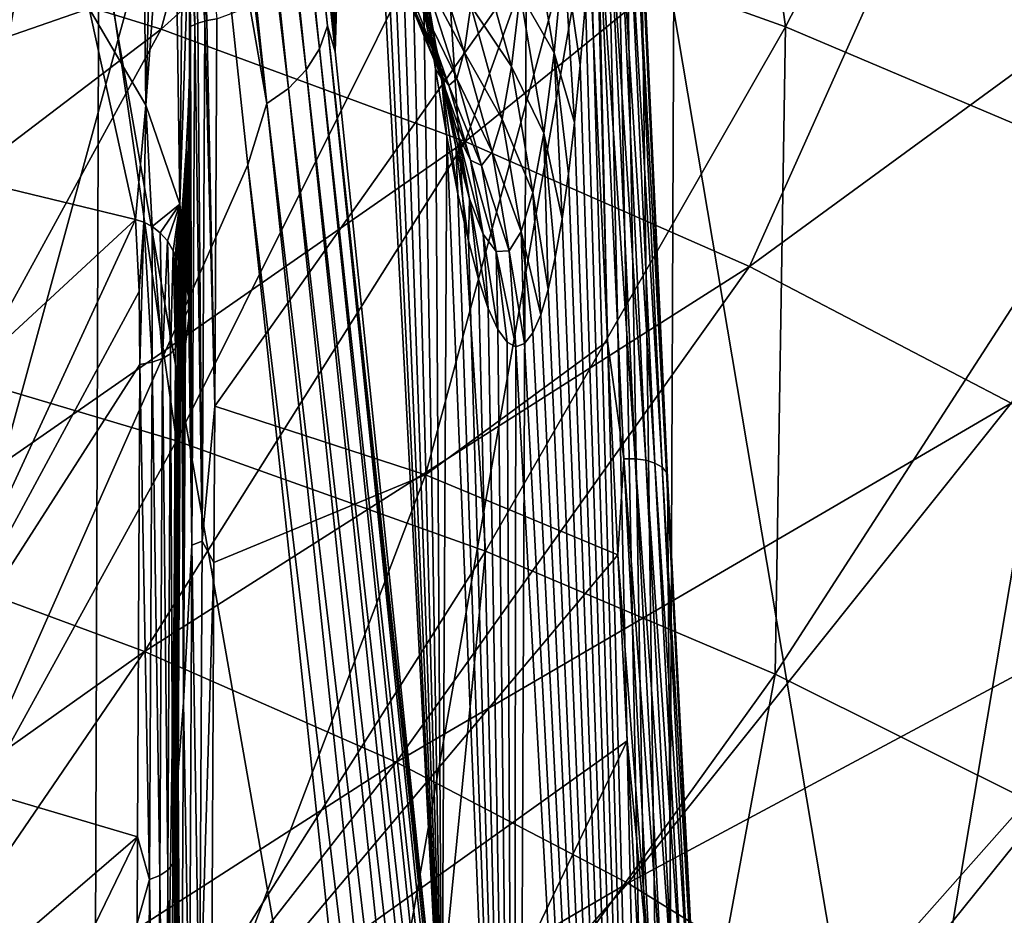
# Model space of a CAD drawing. Header units: metres. Extents: x -109 to 109, y -78 to 121.
# Tile 538 of 656: x 8.86 to 12.56, y -59.99 to -56.63. Entities that reach past the tile are written whole.
import ezdxf

# ---------------------------------------------------------------- set-up
doc = ezdxf.new("R2010")
doc.units = ezdxf.units.M
doc.layers.add('solid_508554_SW0001', color=7, linetype='CONTINUOUS')

msp = doc.modelspace()

# ---------------------------------------------------------------- linework, layer by layer
at = {"layer": 'solid_508554_SW0001'}
for points in [[(9.482162, -48.227459, 87.165573), (9.352147, -50.040787, 91.257034), (10.044159, -56.74786, 78.913239)], [(9.664491, -49.976128, 83.902611), (9.482162, -48.227459, 87.165573), (10.044159, -56.74786, 78.913239)], [(9.68213, -50.145485, 83.587029), (9.664491, -49.976128, 83.902611), (10.044159, -56.74786, 78.913239)], [(9.34101, -50.133919, 91.306923), (10.044159, -56.74786, 78.913239), (9.352147, -50.040787, 91.257034)], [(9.34101, -50.133919, 91.306923), (9.307832, -50.223396, 91.353592), (10.014858, -56.649944, 79.302834)], [(9.34101, -50.133919, 91.306923), (10.014858, -56.649944, 79.302834), (10.044159, -56.74786, 78.913239)], [(9.829929, -51.566532, 80.944054), (9.68213, -50.145485, 83.587029), (10.044159, -56.74786, 78.913239)], [(9.307832, -50.223396, 91.353592), (9.254109, -50.305191, 91.394943), (9.984291, -56.736366, 79.348106)], [(9.307832, -50.223396, 91.353592), (9.984291, -56.736366, 79.348106), (10.014858, -56.649944, 79.302834)], [(9.254109, -50.305191, 91.394943), (9.182268, -50.375599, 91.429108), (9.934544, -56.815979, 79.388603)], [(9.254109, -50.305191, 91.394943), (9.934544, -56.815979, 79.388603), (9.984291, -56.736366, 79.348106)], [(9.182268, -50.375599, 91.429108), (9.095551, -50.43145, 91.454536), (9.867697, -56.885456, 79.42263)], [(9.182268, -50.375599, 91.429108), (9.867697, -56.885456, 79.42263), (9.934544, -56.815979, 79.388603)], [(9.095551, -50.43145, 91.454536), (8.997873, -50.470222, 91.470093), (9.786544, -56.941887, 79.448769)], [(9.095551, -50.43145, 91.454536), (9.786544, -56.941887, 79.448769), (9.867697, -56.885456, 79.42263)], [(9.786544, -56.941887, 79.448769), (8.997873, -50.470222, 91.470093), (9.541715, -55.548195, 82.108078)], [(9.979864, -53.01313, 78.265793), (9.829929, -51.566532, 80.944054), (10.044159, -56.74786, 78.913239)], [(12.688674, -64.726143, 11.992263), (12.748686, -52.867466, 5.025629), (10.775651, -53.381012, 4.136139)], [(10.115058, -54.322506, 75.853722), (9.979864, -53.01313, 78.265793), (10.044159, -56.74786, 78.913239)], [(10.724933, -65.237274, 11.106962), (10.775651, -53.381012, 4.136139), (8.720603, -53.806625, 3.398955)], [(10.724933, -65.237274, 11.106962), (12.688674, -64.726143, 11.992263), (10.775651, -53.381012, 4.136139)], [(8.679568, -65.660881, 10.373251), (10.724933, -65.237274, 11.106962), (8.720603, -53.806625, 3.398955)], [(13.410304, -53.834091, 3.361856), (13.350452, -65.957642, 10.485083), (11.275637, -66.48069, 9.579135)], [(11.326177, -54.359486, 2.451842), (13.410304, -53.834091, 3.361856), (11.275637, -66.48069, 9.579135)], [(11.099886, -53.97662, 52.583096), (11.078822, -54.72551, 53.5084), (11.372429, -69.550896, 55.179344)], [(11.193978, -56.206467, 51.664692), (11.099886, -53.97662, 52.583096), (11.372429, -69.550896, 55.179344)], [(10.451818, -56.194466, 50.916443), (11.7372, -56.653336, 50.121651), (11.390807, -54.106728, 51.370655)], [(11.7372, -56.653336, 50.121651), (12.791667, -54.606823, 50.504459), (11.390807, -54.106728, 51.370655)], [(10.115058, -54.322506, 75.853722), (10.044159, -56.74786, 78.913239), (10.444366, -60.625729, 71.773949)], [(10.165842, -54.804756, 74.942108), (10.115058, -54.322506, 75.853722), (10.444366, -60.625729, 71.773949)], [(11.326177, -54.359486, 2.451842), (11.275637, -66.48069, 9.579135), (9.11958, -66.913872, 8.828834)], [(9.160439, -54.794617, 1.698173), (11.326177, -54.359486, 2.451842), (9.11958, -66.913872, 8.828834)], [(9.97597, -54.472874, 49.527542), (9.388727, -56.662041, 48.753876), (8.176859, -56.288952, 49.400082)], [(9.97597, -54.472874, 49.527542), (11.302234, -54.93721, 48.723183), (9.388727, -56.662041, 48.753876)], [(11.7372, -56.653336, 50.121651), (12.942405, -57.163715, 49.237652), (12.791667, -54.606823, 50.504459)], [(11.078822, -54.72551, 53.5084), (11.052649, -55.411457, 54.517117), (11.372429, -69.550896, 55.179344)], [(9.160439, -54.794617, 1.698173), (9.11958, -66.913872, 8.828834), (6.897811, -67.254082, 8.239582)], [(6.928705, -55.136349, 1.10628), (9.160439, -54.794617, 1.698173), (6.897811, -67.254082, 8.239582)], [(9.118348, -56.585117, 54.511395), (9.306941, -54.804344, 52.766537), (9.331968, -56.947769, 53.882511)], [(9.331968, -56.947769, 53.882511), (9.306941, -54.804344, 52.766537), (9.378505, -55.166744, 52.604462)], [(10.221608, -55.306911, 73.925278), (10.165842, -54.804756, 74.942108), (10.444366, -60.625729, 71.773949)], [(11.302234, -54.93721, 48.723183), (10.532949, -57.085171, 48.020988), (9.388727, -56.662041, 48.753876)], [(11.302234, -54.93721, 48.723183), (12.542516, -55.457645, 47.821762), (10.532949, -57.085171, 48.020988)], [(9.331968, -56.947769, 53.882511), (9.378505, -55.166744, 52.604462), (9.433879, -55.534096, 52.440079)], [(10.276348, -55.769417, 72.909622), (10.221608, -55.306911, 73.925278), (10.444366, -60.625729, 71.773949)], [(11.052649, -55.411457, 54.517117), (11.021405, -56.025562, 55.603176), (11.372429, -69.550896, 55.179344)], [(8.221022, -57.845062, 50.938053), (9.095041, -55.790234, 51.616592), (7.676135, -55.443401, 52.217319)], [(12.542516, -55.457645, 47.821762), (11.601282, -57.555298, 47.206707), (10.532949, -57.085171, 48.020988)], [(12.542516, -55.457645, 47.821762), (13.687381, -56.03014, 46.830173), (11.601282, -57.555298, 47.206707)], [(9.331968, -56.947769, 53.882511), (9.433879, -55.534096, 52.440079), (9.459848, -57.320721, 53.23576)], [(9.459848, -57.320721, 53.23576), (9.433879, -55.534096, 52.440079), (9.472715, -55.9053, 52.273834)], [(8.099108, -60.822842, 73.786934), (9.541715, -55.548195, 82.108078), (7.669539, -55.844707, 82.760269)], [(8.099108, -60.822842, 73.786934), (9.714724, -57.172482, 79.116737), (9.541715, -55.548195, 82.108078)], [(9.786544, -56.941887, 79.448769), (9.541715, -55.548195, 82.108078), (9.714724, -57.172482, 79.116737)], [(8.221022, -57.845062, 50.938053), (9.447415, -58.210449, 50.305187), (9.095041, -55.790234, 51.616592)], [(9.447415, -58.210449, 50.305187), (10.451818, -56.194466, 50.916443), (9.095041, -55.790234, 51.616592)], [(10.327589, -56.171318, 71.940979), (10.276348, -55.769417, 72.909622), (10.444366, -60.625729, 71.773949)], [(9.459848, -57.320721, 53.23576), (9.472715, -55.9053, 52.273834), (9.49472, -56.278816, 52.106392)], [(11.021405, -56.025562, 55.603176), (11.003884, -56.303486, 56.173893), (11.372429, -69.550896, 55.179344)], [(13.687381, -56.03014, 46.830173), (12.586027, -58.069027, 46.316898), (11.601282, -57.555298, 47.206707)], [(9.504766, -56.069607, 52.175545), (9.515678, -56.64513, 51.920849), (9.49472, -56.278816, 52.106392)], [(9.504766, -56.069607, 52.175545), (9.527313, -56.64043, 51.910366), (9.515678, -56.64513, 51.920849)], [(9.504766, -56.069607, 52.175545), (9.553701, -56.632168, 51.891869), (9.527313, -56.64043, 51.910366)], [(9.54632, -56.09684, 52.130287), (9.553701, -56.632168, 51.891869), (9.504766, -56.069607, 52.175545)], [(9.54632, -56.09684, 52.130287), (9.598312, -56.623516, 51.872284), (9.560645, -56.630436, 51.887966)], [(9.54632, -56.09684, 52.130287), (9.560645, -56.630436, 51.887966), (9.553701, -56.632168, 51.891869)], [(10.987367, -56.104626, 51.553188), (10.383204, -58.337364, 50.706192), (9.590728, -58.079418, 51.159874)], [(9.598312, -56.623516, 51.872284), (10.987367, -56.104626, 51.553188), (9.590728, -58.079418, 51.159874)], [(10.987367, -56.104626, 51.553188), (11.067251, -57.835297, 50.680824), (10.383204, -58.337364, 50.706192)], [(11.030313, -56.147701, 51.522621), (11.067251, -57.835297, 50.680824), (10.987367, -56.104626, 51.553188)], [(11.030313, -56.147701, 51.522621), (11.072387, -56.147022, 51.525188), (11.171844, -58.277546, 50.423794)], [(11.129767, -58.27816, 50.421261), (11.067251, -57.835297, 50.680824), (11.030313, -56.147701, 51.522621)], [(11.129767, -58.27816, 50.421261), (11.030313, -56.147701, 51.522621), (11.171844, -58.277546, 50.423794)], [(11.072387, -56.147022, 51.525188), (11.11223, -56.151318, 51.538277), (11.211733, -58.282803, 50.436382)], [(11.171844, -58.277546, 50.423794), (11.072387, -56.147022, 51.525188), (11.211733, -58.282803, 50.436382)], [(11.11223, -56.151318, 51.538277), (11.146696, -56.160248, 51.560852), (11.246283, -58.293514, 50.458038)], [(11.211733, -58.282803, 50.436382), (11.11223, -56.151318, 51.538277), (11.246283, -58.293514, 50.458038)], [(11.146696, -56.160248, 51.560852), (11.173063, -56.173107, 51.591129), (11.272764, -58.308838, 50.487041)], [(11.246283, -58.293514, 50.458038), (11.146696, -56.160248, 51.560852), (11.272764, -58.308838, 50.487041)], [(9.447415, -58.210449, 50.305187), (10.609273, -58.625225, 49.586777), (10.451818, -56.194466, 50.916443)], [(10.375432, -56.516159, 71.01902), (10.327589, -56.171318, 71.940979), (10.444366, -60.625729, 71.773949)], [(10.609273, -58.625225, 49.586777), (11.7372, -56.653336, 50.121651), (10.451818, -56.194466, 50.916443)], [(10.767716, -56.177917, 58.9119), (10.738853, -56.528915, 60.013329), (10.867495, -56.751518, 58.965721)], [(10.767716, -56.177917, 58.9119), (10.867495, -56.751518, 58.965721), (10.903313, -56.369389, 57.851429)], [(11.173063, -56.173107, 51.591129), (11.189247, -56.188877, 51.626717), (11.289086, -58.327557, 50.521107)], [(11.272764, -58.308838, 50.487041), (11.173063, -56.173107, 51.591129), (11.289086, -58.327557, 50.521107)], [(11.289086, -58.327557, 50.521107), (11.189247, -56.188877, 51.626717), (11.193978, -56.206467, 51.664692)], [(11.293975, -58.348488, 50.557323), (11.193978, -56.206467, 51.664692), (11.372429, -69.550896, 55.179344)], [(11.289086, -58.327557, 50.521107), (11.193978, -56.206467, 51.664692), (11.293975, -58.348488, 50.557323)], [(8.821413, -56.236935, 55.115189), (9.118348, -56.585117, 54.511395), (7.840902, -57.026642, 53.745728)], [(9.459848, -57.320721, 53.23576), (9.49472, -56.278816, 52.106392), (9.500011, -57.698299, 52.580986)], [(9.49472, -56.278816, 52.106392), (9.515678, -56.64513, 51.920849), (9.499743, -56.653038, 51.938538)], [(9.500011, -57.698299, 52.580986), (9.49472, -56.278816, 52.106392), (9.499743, -56.653038, 51.938538)], [(10.320764, -56.26799, 70.239197), (10.364623, -56.399162, 70.361763), (10.414063, -56.68446, 69.228157)], [(10.362306, -56.52322, 69.091148), (10.320764, -56.26799, 70.239197), (10.414063, -56.68446, 69.228157)], [(10.383475, -56.280163, 62.629124), (10.37518, -56.456474, 63.713348), (10.528964, -56.748245, 63.288456)], [(10.383475, -56.280163, 62.629124), (10.528964, -56.748245, 63.288456), (10.553455, -56.574413, 62.147541)], [(7.240581, -58.296356, 48.623764), (8.176859, -56.288952, 49.400082), (9.388727, -56.662041, 48.753876)], [(11.003884, -56.303486, 56.173893), (10.985074, -56.561272, 56.76321), (11.372429, -69.550896, 55.179344)], [(10.574419, -56.325428, 61.026619), (10.553455, -56.574413, 62.147541), (10.706891, -56.80283, 61.138363)], [(10.574419, -56.325428, 61.026619), (10.706891, -56.80283, 61.138363), (10.738853, -56.528915, 60.013329)], [(10.903313, -56.369389, 57.851429), (10.867495, -56.751518, 58.965721), (10.943541, -57.013496, 57.996975)], [(10.903313, -56.369389, 57.851429), (10.943541, -57.013496, 57.996975), (10.96496, -56.798229, 57.371048)], [(10.903313, -56.369389, 57.851429), (10.96496, -56.798229, 57.371048), (10.985074, -56.561272, 56.76321)], [(10.364623, -56.399162, 70.361763), (10.390007, -56.531879, 70.480499), (10.444088, -56.846401, 69.361122)], [(10.414063, -56.68446, 69.228157), (10.364623, -56.399162, 70.361763), (10.444088, -56.846401, 69.361122)], [(10.37518, -56.456474, 63.713348), (10.363256, -56.564335, 64.812904), (10.501255, -56.848145, 64.442955)], [(10.37518, -56.456474, 63.713348), (10.501255, -56.848145, 64.442955), (10.528964, -56.748245, 63.288456)], [(10.306688, -56.475639, 68.155258), (10.362306, -56.52322, 69.091148), (10.401143, -56.710907, 67.933418)], [(10.329073, -56.573788, 67.03817), (10.306688, -56.475639, 68.155258), (10.401143, -56.710907, 67.933418)], [(10.362306, -56.52322, 69.091148), (10.414063, -56.68446, 69.228157), (10.461874, -56.907455, 68.081863)], [(10.401143, -56.710907, 67.933418), (10.362306, -56.52322, 69.091148), (10.461874, -56.907455, 68.081863)], [(10.420683, -56.812897, 70.130074), (10.375432, -56.516159, 71.01902), (10.444366, -60.625729, 71.773949)], [(10.390007, -56.531879, 70.480499), (10.375432, -56.516159, 71.01902), (10.420683, -56.812897, 70.130074)], [(10.444088, -56.846401, 69.361122), (10.390007, -56.531879, 70.480499), (10.420683, -56.812897, 70.130074)], [(10.738853, -56.528915, 60.013329), (10.706891, -56.80283, 61.138363), (10.828723, -57.053173, 60.102123)], [(10.738853, -56.528915, 60.013329), (10.828723, -57.053173, 60.102123), (10.867495, -56.751518, 58.965721)], [(10.329073, -56.573788, 67.03817), (10.401143, -56.710907, 67.933418), (10.437274, -56.828701, 66.769958)], [(10.347903, -56.603497, 65.922615), (10.329073, -56.573788, 67.03817), (10.437274, -56.828701, 66.769958)], [(10.363256, -56.564335, 64.812904), (10.347903, -56.603497, 65.922615), (10.470663, -56.874813, 65.605003)], [(10.363256, -56.564335, 64.812904), (10.470663, -56.874813, 65.605003), (10.501255, -56.848145, 64.442955)], [(10.553455, -56.574413, 62.147541), (10.528964, -56.748245, 63.288456), (10.672011, -57.00061, 62.2813)], [(10.553455, -56.574413, 62.147541), (10.672011, -57.00061, 62.2813), (10.706891, -56.80283, 61.138363)], [(10.985074, -56.561272, 56.76321), (10.96496, -56.798229, 57.371048), (11.372429, -69.550896, 55.179344)], [(9.118348, -56.585117, 54.511395), (9.292407, -57.37772, 53.136913), (7.840902, -57.026642, 53.745728)], [(9.118348, -56.585117, 54.511395), (9.331968, -56.947769, 53.882511), (9.292407, -57.37772, 53.136913)], [(10.347903, -56.603497, 65.922615), (10.437274, -56.828701, 66.769958), (10.470663, -56.874813, 65.605003)], [(9.499743, -56.653038, 51.938538), (9.515678, -56.64513, 51.920849), (9.505159, -58.602764, 50.938957)], [(9.543194, -58.587616, 50.911076), (9.505159, -58.602764, 50.938957), (9.515678, -56.64513, 51.920849)], [(9.527313, -56.64043, 51.910366), (9.543194, -58.587616, 50.911076), (9.515678, -56.64513, 51.920849)], [(9.527313, -56.64043, 51.910366), (9.553701, -56.632168, 51.891869), (9.543194, -58.587616, 50.911076)], [(9.543194, -58.587616, 50.911076), (9.553701, -56.632168, 51.891869), (9.590728, -58.079418, 51.159874)], [(9.553701, -56.632168, 51.891869), (9.560645, -56.630436, 51.887966), (9.590728, -58.079418, 51.159874)], [(9.560645, -56.630436, 51.887966), (9.598312, -56.623516, 51.872284), (9.590728, -58.079418, 51.159874)], [(10.014858, -56.649944, 79.302834), (9.984291, -56.736366, 79.348106), (10.689441, -63.176216, 67.273369)], [(10.014858, -56.649944, 79.302834), (10.715613, -63.249142, 66.93235), (10.444366, -60.625729, 71.773949)], [(10.014858, -56.649944, 79.302834), (10.689441, -63.176216, 67.273369), (10.715613, -63.249142, 66.93235)], [(10.014858, -56.649944, 79.302834), (10.444366, -60.625729, 71.773949), (10.044159, -56.74786, 78.913239)], [(8.313686, -58.626728, 48.051548), (7.240581, -58.296356, 48.623764), (9.388727, -56.662041, 48.753876)], [(8.313686, -58.626728, 48.051548), (9.388727, -56.662041, 48.753876), (10.532949, -57.085171, 48.020988)], [(9.496223, -56.831264, 51.860748), (9.499743, -56.653038, 51.938538), (9.505159, -58.602764, 50.938957)], [(9.500011, -57.698299, 52.580986), (9.499743, -56.653038, 51.938538), (9.496223, -56.831264, 51.860748)], [(10.414063, -56.68446, 69.228157), (10.444088, -56.846401, 69.361122), (10.497259, -57.103752, 68.226425)], [(10.461874, -56.907455, 68.081863), (10.414063, -56.68446, 69.228157), (10.497259, -57.103752, 68.226425)], [(10.609273, -58.625225, 49.586777), (11.698659, -59.086555, 48.787724), (11.7372, -56.653336, 50.121651)], [(11.698659, -59.086555, 48.787724), (12.942405, -57.163715, 49.237652), (11.7372, -56.653336, 50.121651)], [(10.401143, -56.710907, 67.933418), (10.461874, -56.907455, 68.081863), (10.507947, -57.065128, 66.925949)], [(10.437274, -56.828701, 66.769958), (10.401143, -56.710907, 67.933418), (10.507947, -57.065128, 66.925949)], [(9.984291, -56.736366, 79.348106), (9.934544, -56.815979, 79.388603), (10.660881, -63.259533, 67.316826)], [(9.984291, -56.736366, 79.348106), (10.660881, -63.259533, 67.316826), (10.689441, -63.176216, 67.273369)], [(10.528964, -56.748245, 63.288456), (10.501255, -56.848145, 64.442955), (10.634392, -57.12394, 63.436943)], [(10.528964, -56.748245, 63.288456), (10.634392, -57.12394, 63.436943), (10.672011, -57.00061, 62.2813)], [(10.867495, -56.751518, 58.965721), (10.828723, -57.053173, 60.102123), (10.896749, -57.375793, 59.302074)], [(10.867495, -56.751518, 58.965721), (10.896749, -57.375793, 59.302074), (10.920806, -57.206284, 58.640732)], [(10.867495, -56.751518, 58.965721), (10.920806, -57.206284, 58.640732), (10.943541, -57.013496, 57.996975)], [(10.96496, -56.798229, 57.371048), (10.943541, -57.013496, 57.996975), (11.372429, -69.550896, 55.179344)], [(9.490745, -56.976269, 51.801033), (9.496223, -56.831264, 51.860748), (9.505159, -58.602764, 50.938957)], [(9.500011, -57.698299, 52.580986), (9.496223, -56.831264, 51.860748), (9.490745, -56.976269, 51.801033)], [(9.934544, -56.815979, 79.388603), (9.867697, -56.885456, 79.42263), (10.614527, -63.336754, 67.355988)], [(9.934544, -56.815979, 79.388603), (10.614527, -63.336754, 67.355988), (10.660881, -63.259533, 67.316826)], [(10.463776, -57.066635, 69.266869), (10.420683, -56.812897, 70.130074), (10.444366, -60.625729, 71.773949)], [(10.444088, -56.846401, 69.361122), (10.420683, -56.812897, 70.130074), (10.463776, -57.066635, 69.266869)], [(10.437274, -56.828701, 66.769958), (10.507947, -57.065128, 66.925949), (10.552154, -57.15493, 65.763885)], [(10.470663, -56.874813, 65.605003), (10.437274, -56.828701, 66.769958), (10.552154, -57.15493, 65.763885)], [(10.706891, -56.80283, 61.138363), (10.672011, -57.00061, 62.2813), (10.787285, -57.276176, 61.254463)], [(10.706891, -56.80283, 61.138363), (10.787285, -57.276176, 61.254463), (10.828723, -57.053173, 60.102123)], [(10.444088, -56.846401, 69.361122), (10.463776, -57.066635, 69.266869), (10.505005, -57.280964, 68.424599)], [(10.497259, -57.103752, 68.226425), (10.444088, -56.846401, 69.361122), (10.505005, -57.280964, 68.424599)], [(10.501255, -56.848145, 64.442955), (10.470663, -56.874813, 65.605003), (10.594352, -57.174957, 64.59951)], [(10.501255, -56.848145, 64.442955), (10.594352, -57.174957, 64.59951), (10.634392, -57.12394, 63.436943)], [(9.867697, -56.885456, 79.42263), (9.786544, -56.941887, 79.448769), (10.552168, -63.404903, 67.389351)], [(9.867697, -56.885456, 79.42263), (10.552168, -63.404903, 67.389351), (10.614527, -63.336754, 67.355988)], [(10.461874, -56.907455, 68.081863), (10.497259, -57.103752, 68.226425), (10.549364, -57.300327, 67.078575)], [(10.507947, -57.065128, 66.925949), (10.461874, -56.907455, 68.081863), (10.549364, -57.300327, 67.078575)], [(10.470663, -56.874813, 65.605003), (10.552154, -57.15493, 65.763885), (10.594352, -57.174957, 64.59951)], [(9.331968, -56.947769, 53.882511), (9.323502, -57.38842, 53.118359), (9.292407, -57.37772, 53.136913)], [(9.331968, -56.947769, 53.882511), (9.355133, -57.4048, 53.089951), (9.323502, -57.38842, 53.118359)], [(9.331968, -56.947769, 53.882511), (9.459848, -57.320721, 53.23576), (9.355133, -57.4048, 53.089951)], [(9.786544, -56.941887, 79.448769), (9.714724, -57.172482, 79.116737), (10.476211, -63.461349, 67.415627)], [(9.786544, -56.941887, 79.448769), (10.476211, -63.461349, 67.415627), (10.552168, -63.404903, 67.389351)], [(9.490745, -56.976269, 51.801033), (9.505159, -58.602764, 50.938957), (9.484683, -57.094719, 51.75526)], [(9.500011, -57.698299, 52.580986), (9.490745, -56.976269, 51.801033), (9.484683, -57.094719, 51.75526)], [(10.672011, -57.00061, 62.2813), (10.634392, -57.12394, 63.436943), (10.743448, -57.42281, 62.417282)], [(10.672011, -57.00061, 62.2813), (10.743448, -57.42281, 62.417282), (10.787285, -57.276176, 61.254463)], [(10.943541, -57.013496, 57.996975), (10.920806, -57.206284, 58.640732), (11.372429, -69.550896, 55.179344)], [(7.351829, -59.171783, 52.836864), (7.840902, -57.026642, 53.745728), (9.292407, -57.37772, 53.136913)], [(10.828723, -57.053173, 60.102123), (10.787285, -57.276176, 61.254463), (10.844644, -57.641582, 60.675987)], [(10.828723, -57.053173, 60.102123), (10.844644, -57.641582, 60.675987), (10.871363, -57.521179, 59.980625)], [(10.828723, -57.053173, 60.102123), (10.871363, -57.521179, 59.980625), (10.896749, -57.375793, 59.302074)], [(9.326892, -59.001408, 47.402584), (8.313686, -58.626728, 48.051548), (10.532949, -57.085171, 48.020988)], [(9.326892, -59.001408, 47.402584), (10.532949, -57.085171, 48.020988), (11.601282, -57.555298, 47.206707)], [(9.505159, -58.602764, 50.938957), (9.484192, -57.10331, 51.752071), (9.484683, -57.094719, 51.75526)], [(9.500011, -57.698299, 52.580986), (9.484683, -57.094719, 51.75526), (9.484192, -57.10331, 51.752071)], [(10.463776, -57.066635, 69.266869), (10.444366, -60.625729, 71.773949), (10.715613, -63.249142, 66.93235)], [(10.505005, -57.280964, 68.424599), (10.463776, -57.066635, 69.266869), (10.715613, -63.249142, 66.93235)], [(10.507947, -57.065128, 66.925949), (10.549364, -57.300327, 67.078575), (10.600227, -57.432907, 65.920288)], [(10.552154, -57.15493, 65.763885), (10.507947, -57.065128, 66.925949), (10.600227, -57.432907, 65.920288)], [(9.478787, -57.191669, 51.720531), (9.484192, -57.10331, 51.752071), (9.473175, -59.193909, 50.650757)], [(9.505159, -58.602764, 50.938957), (9.473175, -59.193909, 50.650757), (9.484192, -57.10331, 51.752071)], [(9.500011, -57.698299, 52.580986), (9.484192, -57.10331, 51.752071), (9.478787, -57.191669, 51.720531)], [(10.497259, -57.103752, 68.226425), (10.505005, -57.280964, 68.424599), (10.544614, -57.458714, 67.599205)], [(10.549364, -57.300327, 67.078575), (10.497259, -57.103752, 68.226425), (10.544614, -57.458714, 67.599205)], [(10.634392, -57.12394, 63.436943), (10.594352, -57.174957, 64.59951), (10.697478, -57.496075, 63.585682)], [(10.634392, -57.12394, 63.436943), (10.697478, -57.496075, 63.585682), (10.743448, -57.42281, 62.417282)], [(10.552154, -57.15493, 65.763885), (10.600227, -57.432907, 65.920288), (10.649663, -57.498837, 64.754776)], [(10.594352, -57.174957, 64.59951), (10.552154, -57.15493, 65.763885), (10.649663, -57.498837, 64.754776)], [(11.698659, -59.086555, 48.787724), (12.708132, -59.591293, 47.913498), (12.942405, -57.163715, 49.237652)], [(8.099108, -60.822842, 73.786934), (10.047925, -60.302502, 73.349113), (9.714724, -57.172482, 79.116737)], [(9.473443, -57.271126, 51.694622), (9.478787, -57.191669, 51.720531), (9.473175, -59.193909, 50.650757)], [(9.500011, -57.698299, 52.580986), (9.478787, -57.191669, 51.720531), (9.473443, -57.271126, 51.694622)], [(10.476211, -63.461349, 67.415627), (9.714724, -57.172482, 79.116737), (10.047925, -60.302502, 73.349113)], [(10.594352, -57.174957, 64.59951), (10.649663, -57.498837, 64.754776), (10.697478, -57.496075, 63.585682)], [(10.920806, -57.206284, 58.640732), (10.896749, -57.375793, 59.302074), (11.372429, -69.550896, 55.179344)], [(9.468827, -57.33622, 51.675854), (9.473443, -57.271126, 51.694622), (9.473175, -59.193909, 50.650757)], [(9.500011, -57.698299, 52.580986), (9.473443, -57.271126, 51.694622), (9.468827, -57.33622, 51.675854)], [(10.544614, -57.458714, 67.599205), (10.505005, -57.280964, 68.424599), (10.715613, -63.249142, 66.93235)], [(10.787285, -57.276176, 61.254463), (10.743448, -57.42281, 62.417282), (10.816569, -57.736176, 61.388206)], [(10.787285, -57.276176, 61.254463), (10.816569, -57.736176, 61.388206), (10.844644, -57.641582, 60.675987)], [(10.549364, -57.300327, 67.078575), (10.544614, -57.458714, 67.599205), (10.582775, -57.601948, 66.787811)], [(10.549364, -57.300327, 67.078575), (10.582775, -57.601948, 66.787811), (10.619654, -57.712311, 65.987511)], [(10.600227, -57.432907, 65.920288), (10.549364, -57.300327, 67.078575), (10.619654, -57.712311, 65.987511)], [(9.459848, -57.320721, 53.23576), (9.38561, -57.427597, 53.050423), (9.355133, -57.4048, 53.089951)], [(9.459848, -57.320721, 53.23576), (9.413069, -57.457729, 52.998165), (9.38561, -57.427597, 53.050423)], [(9.459848, -57.320721, 53.23576), (9.434801, -57.496391, 52.931118), (9.413069, -57.457729, 52.998165)], [(9.459848, -57.320721, 53.23576), (9.441958, -57.518597, 52.892612), (9.434801, -57.496391, 52.931118)], [(9.459848, -57.320721, 53.23576), (9.445969, -57.542454, 52.851246), (9.441958, -57.518597, 52.892612)], [(9.459848, -57.320721, 53.23576), (9.450493, -57.612068, 52.730522), (9.445969, -57.542454, 52.851246)], [(9.459848, -57.320721, 53.23576), (9.452003, -57.681786, 52.609619), (9.450493, -57.612068, 52.730522)], [(9.459848, -57.320721, 53.23576), (9.452003, -58.07579, 51.926369), (9.452003, -57.681786, 52.609619)], [(9.459848, -57.320721, 53.23576), (9.500011, -57.698299, 52.580986), (9.452003, -58.07579, 51.926369)], [(9.468827, -57.33622, 51.675854), (9.473175, -59.193909, 50.650757), (9.464993, -57.389496, 51.662926)], [(9.500011, -57.698299, 52.580986), (9.468827, -57.33622, 51.675854), (9.464993, -57.389496, 51.662926)], [(8.350492, -59.417507, 52.410748), (7.351829, -59.171783, 52.836864), (9.292407, -57.37772, 53.136913)], [(9.305959, -57.649315, 53.004864), (8.350492, -59.417507, 52.410748), (9.292407, -57.37772, 53.136913)], [(9.323502, -57.38842, 53.118359), (9.305959, -57.649315, 53.004864), (9.292407, -57.37772, 53.136913)], [(9.323502, -57.38842, 53.118359), (9.309519, -57.922729, 52.871986), (9.305959, -57.649315, 53.004864)], [(9.323502, -57.38842, 53.118359), (9.355413, -57.913822, 52.853138), (9.309519, -57.922729, 52.871986)], [(9.323502, -57.38842, 53.118359), (9.355133, -57.4048, 53.089951), (9.355413, -57.913822, 52.853138)], [(9.473175, -59.193909, 50.650757), (9.464367, -57.398258, 51.661087), (9.464993, -57.389496, 51.662926)], [(9.500011, -57.698299, 52.580986), (9.464993, -57.389496, 51.662926), (9.464367, -57.398258, 51.661087)], [(10.896749, -57.375793, 59.302074), (10.871363, -57.521179, 59.980625), (11.372429, -69.550896, 55.179344)], [(9.355133, -57.4048, 53.089951), (9.394672, -57.900143, 52.824543), (9.355413, -57.913822, 52.853138)], [(9.355133, -57.4048, 53.089951), (9.38561, -57.427597, 53.050423), (9.394672, -57.900143, 52.824543)], [(9.38561, -57.427597, 53.050423), (9.413069, -57.457729, 52.998165), (9.394672, -57.900143, 52.824543)], [(9.461936, -57.432976, 51.654896), (9.464367, -57.398258, 51.661087), (9.453662, -59.454136, 50.551334)], [(9.473175, -59.193909, 50.650757), (9.453662, -59.454136, 50.551334), (9.464367, -57.398258, 51.661087)], [(9.500011, -57.698299, 52.580986), (9.464367, -57.398258, 51.661087), (9.461936, -57.432976, 51.654896)], [(10.743448, -57.42281, 62.417282), (10.697478, -57.496075, 63.585682), (10.756069, -57.844742, 62.868122)], [(10.743448, -57.42281, 62.417282), (10.756069, -57.844742, 62.868122), (10.787079, -57.804199, 62.118294)], [(10.743448, -57.42281, 62.417282), (10.787079, -57.804199, 62.118294), (10.816569, -57.736176, 61.388206)], [(9.413069, -57.457729, 52.998165), (9.424748, -57.882568, 52.78804), (9.394672, -57.900143, 52.824543)], [(9.413069, -57.457729, 52.998165), (9.434801, -57.496391, 52.931118), (9.424748, -57.882568, 52.78804)], [(9.459632, -57.468254, 51.651173), (9.461936, -57.432976, 51.654896), (9.453662, -59.454136, 50.551334)], [(9.500011, -57.698299, 52.580986), (9.461936, -57.432976, 51.654896), (9.459632, -57.468254, 51.651173)], [(10.582775, -57.601948, 66.787811), (10.544614, -57.458714, 67.599205), (10.715613, -63.249142, 66.93235)], [(10.600227, -57.432907, 65.920288), (10.619654, -57.712311, 65.987511), (10.655366, -57.790997, 65.196281)], [(10.649663, -57.498837, 64.754776), (10.600227, -57.432907, 65.920288), (10.655366, -57.790997, 65.196281)], [(9.434801, -57.496391, 52.931118), (9.443729, -57.862221, 52.745949), (9.424748, -57.882568, 52.78804)], [(9.434801, -57.496391, 52.931118), (9.441958, -57.518597, 52.892612), (9.443729, -57.862221, 52.745949)], [(9.458084, -57.496418, 51.651627), (9.459632, -57.468254, 51.651173), (9.453662, -59.454136, 50.551334)], [(9.458084, -57.496418, 51.651627), (9.453662, -59.454136, 50.551334), (9.457396, -57.517696, 51.656967)], [(9.500011, -57.698299, 52.580986), (9.458084, -57.496418, 51.651627), (9.457396, -57.517696, 51.656967)], [(9.500011, -57.698299, 52.580986), (9.459632, -57.468254, 51.651173), (9.458084, -57.496418, 51.651627)], [(10.697478, -57.496075, 63.585682), (10.649663, -57.498837, 64.754776), (10.72362, -57.856609, 63.635136)], [(10.649663, -57.498837, 64.754776), (10.655366, -57.790997, 65.196281), (10.690011, -57.83889, 64.412262)], [(10.649663, -57.498837, 64.754776), (10.690011, -57.83889, 64.412262), (10.72362, -57.856609, 63.635136)], [(10.697478, -57.496075, 63.585682), (10.72362, -57.856609, 63.635136), (10.756069, -57.844742, 62.868122)], [(9.441958, -57.518597, 52.892612), (9.445969, -57.542454, 52.851246), (9.443729, -57.862221, 52.745949)], [(9.454716, -57.795231, 51.790562), (9.457396, -57.517696, 51.656967), (9.446785, -59.563644, 50.543018)], [(9.453662, -59.454136, 50.551334), (9.446785, -59.563644, 50.543018), (9.457396, -57.517696, 51.656967)], [(9.500011, -57.698299, 52.580986), (9.457396, -57.517696, 51.656967), (9.454716, -57.795231, 51.790562)], [(10.871363, -57.521179, 59.980625), (10.844644, -57.641582, 60.675987), (11.372429, -69.550896, 55.179344)], [(10.272897, -59.417702, 46.681541), (9.326892, -59.001408, 47.402584), (11.601282, -57.555298, 47.206707)], [(9.443729, -57.862221, 52.745949), (9.445969, -57.542454, 52.851246), (9.449693, -57.691387, 52.776272)], [(9.449693, -57.691387, 52.776272), (9.445969, -57.542454, 52.851246), (9.450493, -57.612068, 52.730522)], [(10.272897, -59.417702, 46.681541), (11.601282, -57.555298, 47.206707), (12.586027, -58.069027, 46.316898)], [(9.449693, -57.691387, 52.776272), (9.450493, -57.612068, 52.730522), (9.452003, -57.681786, 52.609619)], [(10.619654, -57.712311, 65.987511), (10.582775, -57.601948, 66.787811), (10.715613, -63.249142, 66.93235)], [(9.305959, -57.649315, 53.004864), (9.309519, -57.922729, 52.871986), (8.350492, -59.417507, 52.410748)], [(10.844644, -57.641582, 60.675987), (10.816569, -57.736176, 61.388206), (11.372429, -69.550896, 55.179344)], [(9.449693, -57.691387, 52.776272), (9.452003, -57.681786, 52.609619), (9.450403, -57.840481, 52.701134)], [(9.452003, -58.07579, 51.926369), (9.450403, -57.840481, 52.701134), (9.452003, -57.681786, 52.609619)], [(9.443729, -57.862221, 52.745949), (9.449693, -57.691387, 52.776272), (9.450403, -57.840481, 52.701134)], [(9.500011, -57.698299, 52.580986), (9.454716, -57.795231, 51.790562), (9.452003, -58.07579, 51.926369)], [(10.655366, -57.790997, 65.196281), (10.619654, -57.712311, 65.987511), (10.715613, -63.249142, 66.93235)], [(10.816569, -57.736176, 61.388206), (10.787079, -57.804199, 62.118294), (11.372429, -69.550896, 55.179344)], [(9.452003, -58.07579, 51.926369), (9.454716, -57.795231, 51.790562), (9.446785, -59.563644, 50.543018)], [(10.690011, -57.83889, 64.412262), (10.655366, -57.790997, 65.196281), (10.715613, -63.249142, 66.93235)], [(11.067251, -57.835297, 50.680824), (11.106544, -58.638058, 50.222866), (10.383204, -58.337364, 50.706192)], [(10.787079, -57.804199, 62.118294), (10.756069, -57.844742, 62.868122), (11.372429, -69.550896, 55.179344)], [(11.129767, -58.27816, 50.421261), (11.106544, -58.638058, 50.222866), (11.067251, -57.835297, 50.680824)], [(8.383883, -60.142067, 49.540718), (9.447415, -58.210449, 50.305187), (8.221022, -57.845062, 50.938053)], [(9.424748, -57.882568, 52.78804), (9.443729, -57.862221, 52.745949), (9.433571, -59.800098, 51.714733)], [(9.433571, -59.800098, 51.714733), (9.443729, -57.862221, 52.745949), (9.439318, -59.96442, 51.560848)], [(9.452003, -58.07579, 51.926369), (9.439318, -59.96442, 51.560848), (9.450403, -57.840481, 52.701134)], [(9.443729, -57.862221, 52.745949), (9.450403, -57.840481, 52.701134), (9.439318, -59.96442, 51.560848)], [(10.72362, -57.856609, 63.635136), (10.690011, -57.83889, 64.412262), (10.715613, -63.249142, 66.93235)], [(10.72362, -57.856609, 63.635136), (10.715613, -63.249142, 66.93235), (11.372429, -69.550896, 55.179344)], [(10.756069, -57.844742, 62.868122), (10.72362, -57.856609, 63.635136), (11.372429, -69.550896, 55.179344)], [(9.355413, -57.913822, 52.853138), (9.394672, -57.900143, 52.824543), (9.384478, -59.843697, 51.790302)], [(9.384478, -59.843697, 51.790302), (9.394672, -57.900143, 52.824543), (9.414572, -59.823486, 51.755203)], [(9.394672, -57.900143, 52.824543), (9.424748, -57.882568, 52.78804), (9.414572, -59.823486, 51.755203)], [(9.414572, -59.823486, 51.755203), (9.424748, -57.882568, 52.78804), (9.433571, -59.800098, 51.714733)], [(9.309519, -57.922729, 52.871986), (9.300514, -59.698071, 51.934631), (8.350492, -59.417507, 52.410748)], [(9.345206, -59.859451, 51.817791), (9.300514, -59.698071, 51.934631), (9.309519, -57.922729, 52.871986)], [(9.345206, -59.859451, 51.817791), (9.309519, -57.922729, 52.871986), (9.355413, -57.913822, 52.853138)], [(9.345206, -59.859451, 51.817791), (9.355413, -57.913822, 52.853138), (9.384478, -59.843697, 51.790302)], [(9.452003, -58.07579, 51.926369), (9.446785, -59.563644, 50.543018), (9.439318, -59.96442, 51.560848)], [(9.543194, -58.587616, 50.911076), (9.590728, -58.079418, 51.159874), (9.587349, -58.667992, 50.842201)], [(9.587349, -58.667992, 50.842201), (9.590728, -58.079418, 51.159874), (10.383204, -58.337364, 50.706192)], [(11.144884, -59.872608, 45.893616), (10.272897, -59.417702, 46.681541), (12.586027, -58.069027, 46.316898)], [(11.144884, -59.872608, 45.893616), (12.586027, -58.069027, 46.316898), (13.480089, -58.622665, 45.357971)], [(8.383883, -60.142067, 49.540718), (9.414946, -60.510147, 48.903179), (9.447415, -58.210449, 50.305187)], [(9.414946, -60.510147, 48.903179), (10.609273, -58.625225, 49.586777), (9.447415, -58.210449, 50.305187)], [(11.234353, -60.305389, 49.140186), (11.106544, -58.638058, 50.222866), (11.129767, -58.27816, 50.421261)], [(11.129767, -58.27816, 50.421261), (11.171844, -58.277546, 50.423794), (11.276433, -60.304836, 49.142681)], [(11.234353, -60.305389, 49.140186), (11.129767, -58.27816, 50.421261), (11.276433, -60.304836, 49.142681)], [(11.171844, -58.277546, 50.423794), (11.211733, -58.282803, 50.436382), (11.316369, -60.311008, 49.15469)], [(11.276433, -60.304836, 49.142681), (11.171844, -58.277546, 50.423794), (11.316369, -60.311008, 49.15469)], [(11.211733, -58.282803, 50.436382), (11.246283, -58.293514, 50.458038), (11.351007, -60.323418, 49.175274)], [(11.316369, -60.311008, 49.15469), (11.211733, -58.282803, 50.436382), (11.351007, -60.323418, 49.175274)], [(11.246283, -58.293514, 50.458038), (11.272764, -58.308838, 50.487041), (11.377608, -60.34108, 49.202797)], [(11.351007, -60.323418, 49.175274), (11.246283, -58.293514, 50.458038), (11.377608, -60.34108, 49.202797)], [(11.272764, -58.308838, 50.487041), (11.289086, -58.327557, 50.521107), (11.394075, -60.362602, 49.235092)], [(11.377608, -60.34108, 49.202797), (11.272764, -58.308838, 50.487041), (11.394075, -60.362602, 49.235092)], [(10.383204, -58.337364, 50.706192), (11.106544, -58.638058, 50.222866), (9.578715, -60.454227, 49.763313)], [(9.587349, -58.667992, 50.842201), (10.383204, -58.337364, 50.706192), (9.578715, -60.454227, 49.763313)], [(11.394075, -60.362602, 49.235092), (11.289086, -58.327557, 50.521107), (11.293975, -58.348488, 50.557323)], [(11.399125, -60.386627, 49.269314), (11.293975, -58.348488, 50.557323), (11.372429, -69.550896, 55.179344)], [(11.394075, -60.362602, 49.235092), (11.293975, -58.348488, 50.557323), (11.399125, -60.386627, 49.269314)], [(9.505159, -58.602764, 50.938957), (9.495892, -60.479591, 49.810242), (9.473175, -59.193909, 50.650757)], [(9.533937, -60.462341, 49.783623), (9.495892, -60.479591, 49.810242), (9.505159, -58.602764, 50.938957)], [(9.533937, -60.462341, 49.783623), (9.505159, -58.602764, 50.938957), (9.543194, -58.587616, 50.911076)], [(9.533937, -60.462341, 49.783623), (9.543194, -58.587616, 50.911076), (9.587349, -58.667992, 50.842201)], [(7.210692, -60.50124, 47.168163), (8.313686, -58.626728, 48.051548), (9.326892, -59.001408, 47.402584)], [(9.414946, -60.510147, 48.903179), (10.381696, -60.919544, 48.194084), (10.609273, -58.625225, 49.586777)], [(11.106544, -58.638058, 50.222866), (11.142095, -59.33783, 49.793949), (9.578715, -60.454227, 49.763313)], [(10.381696, -60.919544, 48.194084), (11.698659, -59.086555, 48.787724), (10.609273, -58.625225, 49.586777)], [(11.234353, -60.305389, 49.140186), (11.142095, -59.33783, 49.793949), (11.106544, -58.638058, 50.222866)], [(11.936573, -60.362854, 45.044487), (11.144884, -59.872608, 45.893616), (13.480089, -58.622665, 45.357971)], [(11.936573, -60.362854, 45.044487), (13.480089, -58.622665, 45.357971), (14.277027, -59.212219, 44.336834)], [(9.533937, -60.462341, 49.783623), (9.587349, -58.667992, 50.842201), (9.578715, -60.454227, 49.763313)], [(8.080848, -60.825005, 46.607388), (7.210692, -60.50124, 47.168163), (9.326892, -59.001408, 47.402584)], [(8.080848, -60.825005, 46.607388), (9.326892, -59.001408, 47.402584), (10.272897, -59.417702, 46.681541)], [(10.381696, -60.919544, 48.194084), (11.277528, -61.367462, 47.41827), (11.698659, -59.086555, 48.787724)], [(11.277528, -61.367462, 47.41827), (12.708132, -59.591293, 47.913498), (11.698659, -59.086555, 48.787724)], [(9.473175, -59.193909, 50.650757), (9.463643, -61.187351, 49.380463), (9.453662, -59.454136, 50.551334)], [(9.495892, -60.479591, 49.810242), (9.463643, -61.187351, 49.380463), (9.473175, -59.193909, 50.650757)], [(12.64226, -60.884903, 44.140274), (11.936573, -60.362854, 45.044487), (14.277027, -59.212219, 44.336834)], [(11.142095, -59.33783, 49.793949), (10.44383, -60.795856, 49.167252), (9.578715, -60.454227, 49.763313)], [(11.142095, -59.33783, 49.793949), (11.210783, -60.62513, 48.927147), (10.44383, -60.795856, 49.167252)], [(11.234353, -60.305389, 49.140186), (11.210783, -60.62513, 48.927147), (11.142095, -59.33783, 49.793949)], [(7.351627, -61.374454, 51.538265), (8.350492, -59.417507, 52.410748), (9.300514, -59.698071, 51.934631)], [(8.893146, -61.184391, 45.984909), (8.080848, -60.825005, 46.607388), (10.272897, -59.417702, 46.681541)], [(8.893146, -61.184391, 45.984909), (10.272897, -59.417702, 46.681541), (11.144884, -59.872608, 45.893616)], [(9.453662, -59.454136, 50.551334), (9.444401, -61.413589, 49.277622), (9.446785, -59.563644, 50.543018)], [(9.463643, -61.187351, 49.380463), (9.444401, -61.413589, 49.277622), (9.453662, -59.454136, 50.551334)], [(9.446785, -59.563644, 50.543018), (9.429711, -61.98938, 50.2528), (9.439318, -59.96442, 51.560848)], [(9.446785, -59.563644, 50.543018), (9.437611, -61.513142, 49.266792), (9.429711, -61.98938, 50.2528)], [(9.444401, -61.413589, 49.277622), (9.437611, -61.513142, 49.266792), (9.446785, -59.563644, 50.543018)], [(11.277528, -61.367462, 47.41827), (12.096322, -61.850838, 46.581039), (12.708132, -59.591293, 47.913498)], [(12.096322, -61.850838, 46.581039), (13.630795, -60.135986, 46.970062), (12.708132, -59.591293, 47.913498)], [(8.347431, -61.66, 51.043087), (7.351627, -61.374454, 51.538265), (9.300514, -59.698071, 51.934631)], [(9.298585, -60.022774, 51.746479), (8.347431, -61.66, 51.043087), (9.300514, -59.698071, 51.934631)], [(9.345206, -59.859451, 51.817791), (9.298585, -60.022774, 51.746479), (9.300514, -59.698071, 51.934631)], [(9.384478, -59.843697, 51.790302), (9.414572, -59.823486, 51.755203), (9.405616, -61.683353, 50.582676)], [(9.405616, -61.683353, 50.582676), (9.414572, -59.823486, 51.755203), (9.424633, -61.657051, 50.544044)], [(9.414572, -59.823486, 51.755203), (9.433571, -59.800098, 51.714733), (9.424633, -61.657051, 50.544044)], [(9.424633, -61.657051, 50.544044), (9.433571, -59.800098, 51.714733), (9.439318, -59.96442, 51.560848)], [(9.641771, -61.576828, 45.305191), (8.893146, -61.184391, 45.984909), (11.144884, -59.872608, 45.893616)], [(9.336224, -61.723835, 50.64241), (9.298585, -60.022774, 51.746479), (9.345206, -59.859451, 51.817791)], [(9.336224, -61.723835, 50.64241), (9.345206, -59.859451, 51.817791), (9.375507, -61.706097, 50.616177)], [(9.345206, -59.859451, 51.817791), (9.384478, -59.843697, 51.790302), (9.375507, -61.706097, 50.616177)], [(9.375507, -61.706097, 50.616177), (9.384478, -59.843697, 51.790302), (9.405616, -61.683353, 50.582676)], [(9.641771, -61.576828, 45.305191), (11.144884, -59.872608, 45.893616), (11.936573, -60.362854, 45.044487)], [(9.424633, -61.657051, 50.544044), (9.439318, -59.96442, 51.560848), (9.429711, -61.98938, 50.2528)]]:
    msp.add_3dface(points, dxfattribs=at)

doc.saveas('drawing.dxf')
